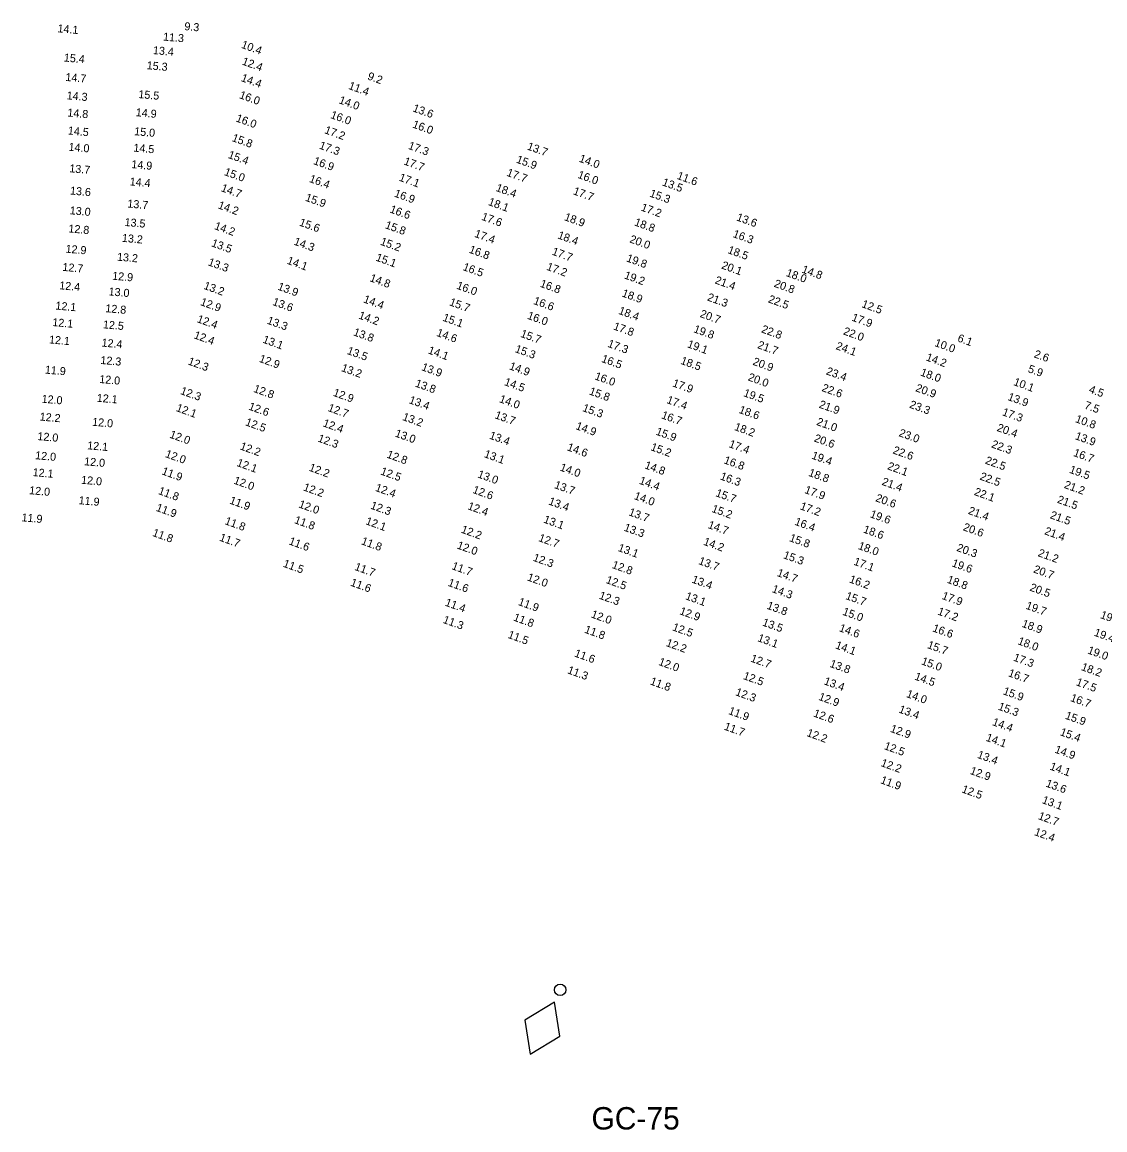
# Model space of a CAD drawing. Extents: x 1023796 to 1112670, y 656573 to 837340.
# Drawn here: x 1048241 to 1048917, y 763725 to 764417 of the extents above; entities that cross this region are included whole.
import ezdxf

# ---------------------------------------------------------------- set-up
doc = ezdxf.new("R2010")
doc.units = 0
doc.layers.add('V-CHAN-NAID', color=7, linetype='Continuous')
doc.layers.add('V-TOPO-SOUN', color=7, linetype='Continuous')

msp = doc.modelspace()

# ---------------------------------------------------------------- linework, layer by layer
at = {"layer": 'V-CHAN-NAID'}
msp.add_lwpolyline([(1048573.49, 763805.03), (1048555.01, 763793.78), (1048558.28, 763772.4), (1048576.76, 763783.64)], close=True, dxfattribs=at)
msp.add_circle((1048577.04, 763812.64), 3.6, dxfattribs=at)

# ---------------------------------------------------------------- texts
msp.add_text('GC-75', height=14, dxfattribs=at).set_placement((1048596.63, 763725.42))
at = {"layer": 'V-TOPO-SOUN'}
for s, rotation, p in [('14.1 ', 355, (1048262.86, 764410.83)), ('9.3', 355, (1048342.1, 764412.16)), ('11.3 ', 355, (1048328.81, 764405.66)), ('13.4 ', 355, (1048322.48, 764397.21)), ('10.4 ', 340, (1048377.41, 764401.19)), ('15.4 ', 355, (1048266.81, 764392.58)), ('15.3 ', 355, (1048318.59, 764387.77)), ('12.4 ', 340, (1048377.88, 764390.76)), ('9.2', 340, (1048456.29, 764381.48)), ('14.7 ', 355, (1048267.8, 764380.44)), ('14.4 ', 340, (1048377.28, 764380.42)), ('11.4 ', 340, (1048444.41, 764375.51)), ('14.3 ', 355, (1048268.56, 764368.96)), ('15.5 ', 355, (1048313.4, 764369.74)), ('16.0 ', 340, (1048376.2, 764369.75)), ('14.0 ', 340, (1048438.4, 764366.58)), ('13.6 ', 340, (1048484.55, 764361.5)), ('14.8 ', 355, (1048269.02, 764358.25)), ('14.9 ', 355, (1048311.74, 764358.42)), ('16.0 ', 340, (1048374.06, 764355.21)), ('16.0 ', 340, (1048433.19, 764357.33)), ('14.5 ', 355, (1048269.33, 764347.02)), ('15.0 ', 355, (1048310.77, 764346.56)), ('17.2 ', 340, (1048429.43, 764347.86)), ('16.0 ', 340, (1048484.39, 764351.43)), ('15.8 ', 340, (1048371.58, 764342.96)), ('14.0 ', 355, (1048269.74, 764336.85)), ('14.5 ', 355, (1048310.28, 764336.31)), ('17.3 ', 340, (1048426.11, 764338.26)), ('17.3 ', 340, (1048481.72, 764338.08)), ('13.7 ', 340, (1048556.02, 764337.69)), ('14.9 ', 355, (1048309.01, 764326)), ('15.4 ', 340, (1048369.17, 764332.4)), ('16.9 ', 340, (1048422.49, 764328.57)), ('17.7 ', 340, (1048478.97, 764328.35)), ('15.9 ', 340, (1048549.23, 764329.48)), ('14.0 ', 340, (1048588.48, 764330.05)), ('13.7 ', 355, (1048270.23, 764323.41)), ('15.0 ', 340, (1048366.76, 764321.72)), ('17.7 ', 340, (1048543.23, 764321.26)), ('16.0 ', 340, (1048587.61, 764319.95)), ('11.6 ', 340, (1048649.65, 764319.33)), ('14.4 ', 355, (1048307.96, 764315.2)), ('16.4 ', 340, (1048419.87, 764317.43)), ('17.1 ', 340, (1048475.98, 764318.23)), ('13.5 ', 340, (1048640.42, 764315.28)), ('13.6 ', 355, (1048270.67, 764309.5)), ('14.7 ', 340, (1048364.78, 764311.65)), ('15.9 ', 340, (1048417.39, 764305.69)), ('16.9 ', 340, (1048473, 764308.25)), ('18.4 ', 340, (1048536.51, 764311.8)), ('17.7 ', 340, (1048584.79, 764309.72)), ('15.3 ', 340, (1048632.57, 764308.29)), ('13.7 ', 355, (1048306.5, 764301.41)), ('14.2 ', 340, (1048362.88, 764300.94)), ('18.1 ', 340, (1048531.72, 764303.01)), ('17.2 ', 340, (1048627.16, 764299.55)), ('13.0 ', 355, (1048270.51, 764297.16)), ('16.6 ', 340, (1048470.21, 764298.37)), ('17.6 ', 340, (1048527.5, 764293.76)), ('18.9 ', 340, (1048579.25, 764293.55)), ('13.6 ', 340, (1048686.83, 764293.39)), ('12.8 ', 355, (1048269.66, 764285.84)), ('13.5 ', 355, (1048304.76, 764289.85)), ('14.2 ', 340, (1048360.62, 764287.96)), ('15.6 ', 340, (1048413.63, 764290.18)), ('15.8 ', 340, (1048467.3, 764288.52)), ('18.8 ', 340, (1048623.03, 764290.28)), ('13.2 ', 355, (1048303.09, 764279.94)), ('14.3 ', 340, (1048410.29, 764278.25)), ('15.2 ', 340, (1048464.28, 764278.21)), ('17.4 ', 340, (1048523.12, 764283.11)), ('18.4 ', 340, (1048575.12, 764282.16)), ('20.0 ', 340, (1048620.04, 764279.69)), ('16.3 ', 340, (1048684.57, 764283)), ('12.9 ', 355, (1048267.88, 764273.19)), ('13.5 ', 340, (1048358.73, 764277.23)), ('16.8 ', 340, (1048519.71, 764273.22)), ('17.7 ', 340, (1048571.55, 764271.99)), ('18.5 ', 340, (1048681.36, 764272.96)), ('13.2 ', 355, (1048300.04, 764268.18)), ('13.3 ', 340, (1048356.66, 764265.36)), ('14.1 ', 340, (1048405.98, 764266.31)), ('15.1 ', 340, (1048461.46, 764268.28)), ('19.8 ', 340, (1048618.04, 764267.8)), ('12.7 ', 355, (1048265.91, 764261.81)), ('12.9 ', 355, (1048297.04, 764256.3)), ('16.5 ', 340, (1048515.85, 764262.37)), ('17.2 ', 340, (1048568.14, 764262.52)), ('19.2 ', 340, (1048616.71, 764257.14)), ('20.1 ', 340, (1048677.47, 764263.36)), ('18.0 ', 340, (1048717.8, 764258.65)), ('14.8 ', 340, (1048727.64, 764260.82)), ('12.4 ', 355, (1048263.94, 764250.3)), ('13.2 ', 340, (1048353.92, 764250.63)), ('13.9 ', 340, (1048400.15, 764250.13)), ('14.8 ', 340, (1048457.69, 764255.43)), ('16.0 ', 340, (1048511.91, 764250.73)), ('16.8 ', 340, (1048564.08, 764251.94)), ('21.4 ', 340, (1048673.36, 764254.07)), ('20.8 ', 340, (1048710.31, 764251.96)), ('13.0 ', 355, (1048294.76, 764246.5)), ('18.9 ', 340, (1048615.23, 764245.92)), ('21.3 ', 340, (1048668.58, 764243.41)), ('12.1 ', 355, (1048261.55, 764237.66)), ('12.8 ', 355, (1048292.74, 764236)), ('12.9 ', 340, (1048351.87, 764240.51)), ('13.6 ', 340, (1048396.94, 764240.59)), ('14.4 ', 340, (1048453.72, 764242.18)), ('15.7 ', 340, (1048507.43, 764240.38)), ('16.6 ', 340, (1048559.96, 764241.19)), ('22.5 ', 340, (1048706.66, 764242.23)), ('12.5 ', 340, (1048765.07, 764239.21)), ('12.4 ', 340, (1048349.76, 764229.82)), ('14.2 ', 340, (1048450.7, 764232.12)), ('15.1 ', 340, (1048503.27, 764230.73)), ('16.0 ', 340, (1048556.11, 764231.95)), ('18.4 ', 340, (1048613.12, 764235)), ('20.7 ', 340, (1048664.01, 764233.06)), ('17.9 ', 340, (1048758.86, 764230.78)), ('12.1 ', 355, (1048259.63, 764227.34)), ('12.5 ', 355, (1048291.24, 764225.93)), ('13.3 ', 340, (1048393.52, 764228.89)), ('17.8 ', 340, (1048609.91, 764225.28)), ('19.8 ', 340, (1048660.04, 764223.55)), ('22.8 ', 340, (1048702.39, 764223.47)), ('22.0 ', 340, (1048753.58, 764222.18)), ('12.1 ', 355, (1048257.55, 764216.51)), ('12.4 ', 340, (1048347.8, 764219.78)), ('13.1 ', 340, (1048390.8, 764217.04)), ('13.8 ', 340, (1048447.43, 764221.63)), ('14.6 ', 340, (1048499.4, 764221.25)), ('15.7 ', 340, (1048551.87, 764220.64)), ('6.1', 340, (1048824.93, 764217.84)), ('12.4 ', 355, (1048290.38, 764214.52)), ('13.5 ', 340, (1048443.51, 764209.97)), ('14.1 ', 340, (1048494.11, 764210.3)), ('15.3 ', 340, (1048548.43, 764211.14)), ('17.3 ', 340, (1048606.33, 764214.42)), ('19.1 ', 340, (1048656.1, 764214.18)), ('21.7 ', 340, (1048699.97, 764213.63)), ('24.1 ', 340, (1048748.94, 764212.98)), ('10.0 ', 340, (1048810.64, 764214.93)), ('12.3 ', 355, (1048289.67, 764203.66)), ('12.3 ', 340, (1048344.12, 764203.41)), ('12.9 ', 340, (1048388.57, 764205.05)), ('16.5 ', 340, (1048602.46, 764204.98)), ('18.5 ', 340, (1048651.91, 764203.8)), ('20.9 ', 340, (1048697.01, 764203.24)), ('14.2 ', 340, (1048805.24, 764205.94)), ('2.6', 340, (1048872.74, 764207.89)), ('11.9 ', 355, (1048254.97, 764197.64)), ('13.2 ', 340, (1048439.91, 764199.3)), ('13.9 ', 340, (1048490.03, 764199.83)), ('14.9 ', 340, (1048544.85, 764200.41)), ('23.4 ', 340, (1048742.87, 764197.23)), ('18.0 ', 340, (1048801.74, 764196.51)), ('5.9', 340, (1048868.94, 764198.62)), ('12.0 ', 355, (1048288.94, 764191.78)), ('13.8 ', 340, (1048486.07, 764189.61)), ('14.5 ', 340, (1048541.75, 764190.53)), ('16.0 ', 340, (1048598.25, 764194.12)), ('17.9 ', 340, (1048646.85, 764189.75)), ('20.0 ', 340, (1048694.02, 764193.48)), ('10.1 ', 340, (1048859.95, 764190.54)), ('12.3 ', 340, (1048339.38, 764184.94)), ('12.8 ', 340, (1048385.05, 764186.26)), ('12.9 ', 340, (1048434.79, 764183.84)), ('15.8 ', 340, (1048594.79, 764184.71)), ('19.5 ', 340, (1048691.2, 764183.63)), ('22.6 ', 340, (1048740.17, 764186.82)), ('20.9 ', 340, (1048798.74, 764186.73)), ('13.9 ', 340, (1048856.33, 764181.2)), ('4.5', 340, (1048907, 764185.86)), ('12.0 ', 355, (1048252.92, 764179.47)), ('12.1 ', 355, (1048287.37, 764180.07)), ('12.1 ', 340, (1048336.7, 764174.31)), ('12.6 ', 340, (1048381.96, 764175.23)), ('12.7 ', 340, (1048431.54, 764174.34)), ('13.4 ', 340, (1048482.18, 764179.23)), ('14.0 ', 340, (1048538.62, 764179.88)), ('15.3 ', 340, (1048590.63, 764174.3)), ('17.4 ', 340, (1048643.21, 764179.31)), ('21.9 ', 340, (1048738.39, 764176.46)), ('23.3 ', 340, (1048794.92, 764176.41)), ('7.5', 340, (1048904.2, 764175.91)), ('12.2 ', 355, (1048251.71, 764168.32)), ('13.2 ', 340, (1048478.13, 764168.71)), ('13.7 ', 340, (1048535.85, 764169.83)), ('16.7 ', 340, (1048639.91, 764169.79)), ('18.6 ', 340, (1048688.35, 764173.15)), ('17.3 ', 340, (1048852.88, 764171.71)), ('10.8 ', 340, (1048898.54, 764167.41)), ('12.0 ', 355, (1048284.52, 764165.07)), ('12.5 ', 340, (1048379.96, 764165.43)), ('12.4 ', 340, (1048428.42, 764164.8)), ('14.9 ', 340, (1048586.39, 764163)), ('18.2 ', 340, (1048685.5, 764162.48)), ('21.0 ', 340, (1048736.86, 764165.63)), ('20.4 ', 340, (1048849.57, 764161.91)), ('12.0 ', 355, (1048250.31, 764156.12)), ('12.0 ', 340, (1048332.62, 764157.69)), ('12.3 ', 340, (1048425.24, 764155.3)), ('13.0 ', 340, (1048473.47, 764158.4)), ('13.4 ', 340, (1048532.39, 764157.09)), ('15.9 ', 340, (1048636.45, 764159.55)), ('20.6 ', 340, (1048735.33, 764155.36)), ('23.0 ', 340, (1048788.29, 764158.64)), ('13.9 ', 340, (1048898.41, 764156.74)), ('12.1 ', 355, (1048281.42, 764150.36)), ('12.2 ', 340, (1048376.62, 764150.35)), ('14.6 ', 340, (1048581, 764149.79)), ('15.2 ', 340, (1048633.22, 764149.87)), ('17.4 ', 340, (1048682.1, 764151.77)), ('22.6 ', 340, (1048784.52, 764147.87)), ('22.3 ', 340, (1048846.13, 764151.63)), ('12.0 ', 355, (1048248.9, 764144.16)), ('12.0 ', 355, (1048279.51, 764140.38)), ('12.0 ', 340, (1048329.9, 764145.57)), ('12.1 ', 340, (1048374.57, 764140.02)), ('12.8 ', 340, (1048468.33, 764145.23)), ('13.1 ', 340, (1048529.14, 764145.53)), ('16.8 ', 340, (1048678.95, 764141.68)), ('19.4 ', 340, (1048733.77, 764144.6)), ('22.5 ', 340, (1048842.25, 764141.47)), ('16.7 ', 340, (1048897.32, 764146.27)), ('12.1 ', 355, (1048247.33, 764133.63)), ('11.9 ', 340, (1048327.75, 764134.79)), ('12.2 ', 340, (1048419.71, 764137.04)), ('12.5 ', 340, (1048464.44, 764134.71)), ('13.0 ', 340, (1048525.08, 764132.87)), ('14.0 ', 340, (1048576.51, 764137.17)), ('14.8 ', 340, (1048629.45, 764138.53)), ('18.8 ', 340, (1048731.8, 764133.83)), ('22.1 ', 340, (1048781.15, 764137.95)), ('19.5 ', 340, (1048894.81, 764135.77)), ('12.0 ', 355, (1048277.61, 764128.83)), ('12.0 ', 340, (1048372.67, 764128.98)), ('13.7 ', 340, (1048573.02, 764126.21)), ('14.4 ', 340, (1048626.06, 764128.88)), ('16.3 ', 340, (1048676.64, 764131.59)), ('21.4 ', 340, (1048777.66, 764128.23)), ('22.5 ', 340, (1048838.9, 764131.52)), ('21.2 ', 340, (1048891.58, 764126.29)), ('12.0 ', 355, (1048245.15, 764122.31)), ('11.8 ', 340, (1048325.58, 764122.48)), ('12.2 ', 340, (1048416.15, 764124.76)), ('12.4 ', 340, (1048461.12, 764124.47)), ('12.6 ', 340, (1048521.99, 764123.17)), ('14.0 ', 340, (1048622.85, 764119.31)), ('15.7 ', 340, (1048673.81, 764121.14)), ('17.9 ', 340, (1048729.38, 764123.12)), ('22.1 ', 340, (1048835.39, 764121.9)), ('11.9 ', 355, (1048276.06, 764116.08)), ('11.9 ', 340, (1048324.15, 764111.98)), ('11.9 ', 340, (1048370.09, 764116.52)), ('12.0 ', 340, (1048413.28, 764114.13)), ('12.3 ', 340, (1048458.17, 764113.35)), ('12.4 ', 340, (1048518.86, 764112.99)), ('13.4 ', 340, (1048569.41, 764115.98)), ('17.2 ', 340, (1048726.58, 764112.93)), ('20.6 ', 340, (1048773.72, 764118.01)), ('21.5 ', 340, (1048887.24, 764117.06)), ('11.9 ', 355, (1048240.39, 764105.38)), ('13.7 ', 340, (1048619.47, 764109.2)), ('15.2 ', 340, (1048671.34, 764111.3)), ('19.6 ', 340, (1048770.29, 764107.98)), ('21.4 ', 340, (1048831.66, 764110.07)), ('21.5 ', 340, (1048882.81, 764107.37)), ('11.8 ', 340, (1048367.12, 764103.67)), ('11.8 ', 340, (1048410.58, 764104.31)), ('12.1 ', 340, (1048455.14, 764103.62)), ('12.2 ', 340, (1048514.78, 764098.36)), ('13.1 ', 340, (1048566.26, 764104.64)), ('13.3 ', 340, (1048616.51, 764099.57)), ('14.7 ', 340, (1048669, 764101.24)), ('16.4 ', 340, (1048723.19, 764103.28)), ('18.6 ', 340, (1048766.02, 764098.45)), ('20.6 ', 340, (1048828.42, 764099.86)), ('11.8 ', 340, (1048321.9, 764096.31)), ('11.7 ', 340, (1048363.77, 764093.34)), ('11.6 ', 340, (1048407.14, 764091.05)), ('11.8 ', 340, (1048452.38, 764091.12)), ('12.7 ', 340, (1048563.15, 764093.09)), ('15.8 ', 340, (1048719.86, 764093.09)), ('21.4 ', 340, (1048879.29, 764097.36)), ('12.0 ', 340, (1048512.21, 764088.47)), ('13.1 ', 340, (1048612.78, 764086.92)), ('14.2 ', 340, (1048666.18, 764090.78)), ('18.0 ', 340, (1048762.85, 764088.13)), ('20.3 ', 340, (1048824.41, 764086.97)), ('12.3 ', 340, (1048559.7, 764080.79)), ('13.7 ', 340, (1048663.13, 764078.72)), ('15.3 ', 340, (1048716.07, 764082.4)), ('17.1 ', 340, (1048760.07, 764078.33)), ('19.6 ', 340, (1048821.41, 764077.34)), ('21.2 ', 340, (1048875.22, 764083.68)), ('11.5 ', 340, (1048403.54, 764077.05)), ('11.7 ', 340, (1048448.21, 764075.08)), ('11.7 ', 340, (1048508.92, 764075.56)), ('12.8 ', 340, (1048609.06, 764076.29)), ('14.7 ', 340, (1048712.16, 764071.28)), ('20.7 ', 340, (1048872.37, 764073.52)), ('11.6 ', 340, (1048445.64, 764065.23)), ('11.6 ', 340, (1048506.55, 764065.14)), ('12.0 ', 340, (1048556.08, 764068.54)), ('12.5 ', 340, (1048605.28, 764066.9)), ('13.4 ', 340, (1048658.93, 764067.16)), ('16.2 ', 340, (1048757.31, 764067.28)), ('18.8 ', 340, (1048818.42, 764067.05)), ('12.3 ', 340, (1048600.96, 764057.13)), ('13.1 ', 340, (1048654.92, 764056.76)), ('14.3 ', 340, (1048709.02, 764061.23)), ('15.7 ', 340, (1048755.01, 764056.88)), ('17.9 ', 340, (1048815.2, 764056.94)), ('20.5 ', 340, (1048870.1, 764062.16)), ('11.4 ', 340, (1048504.73, 764052.75)), ('11.9 ', 340, (1048550.45, 764053.17)), ('13.8 ', 340, (1048705.82, 764050.81)), ('19.7 ', 340, (1048867.61, 764050.82)), ('11.8 ', 340, (1048547.43, 764043.47)), ('12.0 ', 340, (1048595.98, 764045.41)), ('12.9 ', 340, (1048651.3, 764047.4)), ('15.0 ', 340, (1048753.11, 764047.06)), ('17.2 ', 340, (1048812.5, 764047.22)), ('19.6 ', 340, (1048914.17, 764045)), ('11.3 ', 340, (1048503.41, 764041.99)), ('11.8 ', 340, (1048591.84, 764035.87)), ('12.5 ', 340, (1048646.78, 764037.36)), ('13.5 ', 340, (1048702.98, 764040.34)), ('14.6 ', 340, (1048750.96, 764036.82)), ('16.6 ', 340, (1048809.35, 764036.7)), ('18.9 ', 340, (1048865.15, 764039.53)), ('11.5 ', 340, (1048543.99, 764032.62)), ('13.1 ', 340, (1048700.04, 764030.59)), ('19.4 ', 340, (1048910.26, 764033.99)), ('12.2 ', 340, (1048642.82, 764027.55)), ('14.1 ', 340, (1048748.65, 764026.07)), ('15.7 ', 340, (1048806.07, 764026.27)), ('18.0 ', 340, (1048862.61, 764028.65)), ('19.0 ', 340, (1048906.21, 764022.92)), ('11.6 ', 340, (1048585.57, 764021)), ('12.0 ', 340, (1048638.16, 764015.72)), ('12.7 ', 340, (1048695.65, 764017.82)), ('15.0 ', 340, (1048802.34, 764016.11)), ('17.3 ', 340, (1048859.82, 764018.42)), ('11.3 ', 340, (1048581.21, 764010.51)), ('13.8 ', 340, (1048745.11, 764014.52)), ('16.7 ', 340, (1048856.62, 764008.69)), ('18.2 ', 340, (1048902.25, 764012.52)), ('11.8 ', 340, (1048632.88, 764003.55)), ('12.5 ', 340, (1048691, 764006.93)), ('13.4 ', 340, (1048741.48, 764003.61)), ('14.5 ', 340, (1048798.13, 764006.59)), ('17.5 ', 340, (1048899.01, 764003.05)), ('12.3 ', 340, (1048686.16, 763996.81)), ('14.0 ', 340, (1048792.96, 763995.68)), ('15.9 ', 340, (1048853.4, 763997.39)), ('12.9 ', 340, (1048738.15, 763993.9)), ('15.3 ', 340, (1048850.31, 763987.79)), ('16.7 ', 340, (1048895.47, 763993.19)), ('11.9 ', 340, (1048681.84, 763985.05)), ('12.6 ', 340, (1048734.91, 763983.55)), ('13.4 ', 340, (1048788.23, 763986.03)), ('15.9 ', 340, (1048892.22, 763982.1)), ('11.7 ', 340, (1048679.11, 763975.31)), ('12.9 ', 340, (1048782.93, 763973.95)), ('14.4 ', 340, (1048846.69, 763978.13)), ('12.2 ', 340, (1048730.73, 763971.32)), ('14.1 ', 340, (1048842.68, 763968.35)), ('15.4 ', 340, (1048888.99, 763971.84)), ('12.5 ', 340, (1048779.08, 763963.14)), ('14.9 ', 340, (1048885.69, 763960.96)), ('12.2 ', 340, (1048777.05, 763952.56)), ('13.4 ', 340, (1048837.29, 763957.68)), ('12.9 ', 340, (1048832.77, 763947.65)), ('14.1 ', 340, (1048882.63, 763950.37)), ('11.9 ', 340, (1048776.81, 763941.84)), ('13.6 ', 340, (1048880.1, 763939.74)), ('12.5 ', 340, (1048827.59, 763936.12)), ('13.1 ', 340, (1048877.78, 763929.4)), ('12.7 ', 340, (1048875.37, 763919.41)), ('12.4 ', 340, (1048872.95, 763909.45))]:
    msp.add_text(s, height=5, rotation=rotation, dxfattribs=at).set_placement(p)

doc.saveas('drawing.dxf')
